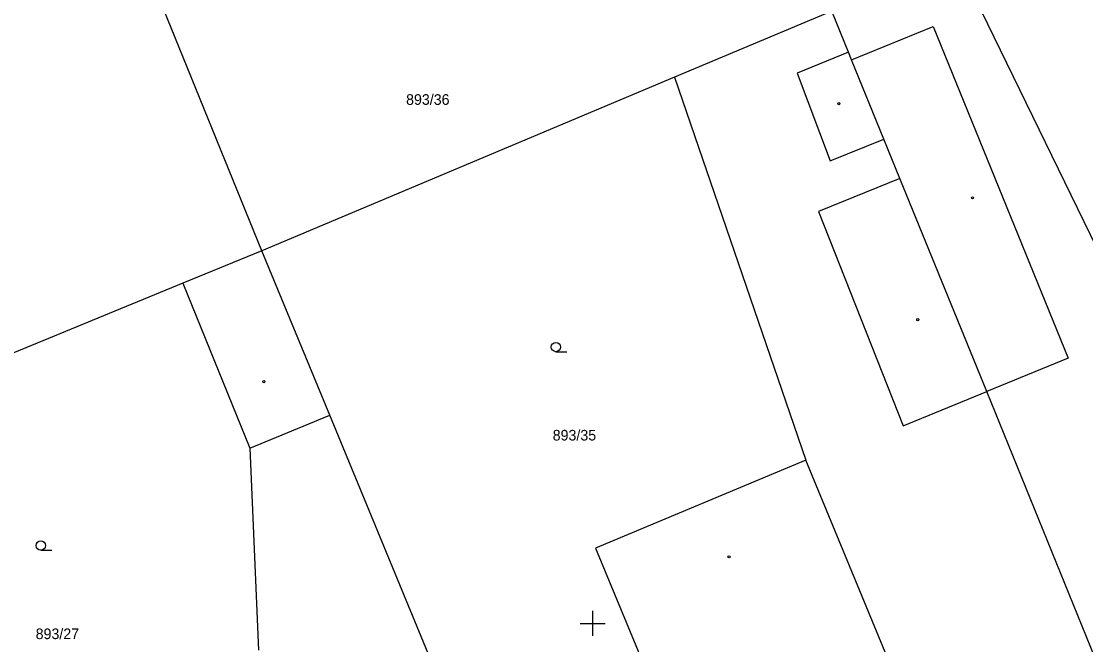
# Model space of a CAD drawing. Extents: x -711081 to -709338, y -1025122 to -1024092.
# Drawn here: x -710097.86 to -710055.27, y -1024625.85 to -1024600.93 of the extents above; entities that cross this region are included whole.
import ezdxf

# ---------------------------------------------------------------- set-up
doc = ezdxf.new("R2010")
doc.units = 0
for name, color, linetype in [('Z_hektometricka_sit', 7, 'Continuous'), ('Z_katastr_cisla_pozemkova', 7, 'Continuous'), ('Z_katastr_hranice', 7, 'Continuous'), ('Z_katastr_vnitrni_kresba', 7, 'Continuous'), ('Z_katastr_znacky_budov', 7, 'Continuous'), ('Z_katastr_znacky_kultur', 7, 'Continuous')]:
    doc.layers.add(name, color=color, linetype=linetype)

msp = doc.modelspace()

# ---------------------------------------------------------------- linework, layer by layer
at = {"layer": 'Z_hektometricka_sit'}
for p, q in [((-710075, -1024624.5), (-710075, -1024625.5)), ((-710075.5, -1024625), (-710074.5, -1024625))]:
    msp.add_line(p, q, dxfattribs=at)
at = {"layer": 'Z_katastr_hranice'}
for p, q in [((-710088.23, -1024610.1), (-710099.44, -1024582.58)), ((-710053.65, -1024612.42), (-710060.42, -1024598.5)), ((-710065.43, -1024600.53), (-710071.73, -1024603.17)), ((-710064.76, -1024602.17), (-710065.43, -1024600.53)), ((-710064.64, -1024602.47), (-710064.76, -1024602.17)), ((-710063.35, -1024605.64), (-710064.64, -1024602.47)), ((-710071.73, -1024603.17), (-710088.23, -1024610.1)), ((-710071.73, -1024603.17), (-710066.47, -1024618.48)), ((-710062.71, -1024607.22), (-710063.35, -1024605.64)), ((-710059.23, -1024615.73), (-710062.71, -1024607.22)), ((-710088.23, -1024610.1), (-710091.4, -1024611.4)), ((-710085.52, -1024616.68), (-710088.23, -1024610.1)), ((-710091.4, -1024611.4), (-710110.71, -1024619.36)), ((-710091.4, -1024611.4), (-710088.72, -1024618)), ((-710053.88, -1024628.87), (-710059.23, -1024615.73)), ((-710076.62, -1024638.21), (-710085.52, -1024616.68)), ((-710088.72, -1024618), (-710088.37, -1024626.07)), ((-710066.47, -1024618.48), (-710074.88, -1024621.99)), ((-710074.88, -1024621.99), (-710071.55, -1024630.01))]:
    msp.add_line(p, q, dxfattribs=at)
at = {"layer": 'Z_katastr_vnitrni_kresba'}
for p, q in [((-710064.64, -1024602.47), (-710061.38, -1024601.14)), ((-710061.38, -1024601.14), (-710055.97, -1024614.4)), ((-710064.76, -1024602.17), (-710066.82, -1024603.01)), ((-710066.82, -1024603.01), (-710065.49, -1024606.51)), ((-710065.49, -1024606.51), (-710063.35, -1024605.64)), ((-710062.71, -1024607.22), (-710065.96, -1024608.54)), ((-710065.96, -1024608.54), (-710062.58, -1024617.1)), ((-710055.97, -1024614.4), (-710059.23, -1024615.73)), ((-710062.58, -1024617.1), (-710059.23, -1024615.73)), ((-710088.72, -1024618), (-710085.52, -1024616.68)), ((-710063.14, -1024626.54), (-710066.47, -1024618.48))]:
    msp.add_line(p, q, dxfattribs=at)
at = {"layer": 'Z_katastr_znacky_budov'}
for centre in [(-710065.152, -1024604.22), (-710059.802, -1024607.99), (-710061.992, -1024612.86), (-710088.152, -1024615.34), (-710069.542, -1024622.34)]:
    msp.add_circle(centre, 0.0437, dxfattribs=at)
at = {"layer": 'Z_katastr_znacky_kultur'}
for p, q in [((-710076.468, -1024614.14), (-710076.031, -1024614.14)), ((-710097.078, -1024622.08), (-710096.641, -1024622.08))]:
    msp.add_line(p, q, dxfattribs=at)
for centre in [(-710076.468, -1024613.952), (-710097.078, -1024621.892)]:
    msp.add_circle(centre, 0.187, dxfattribs=at)

# ---------------------------------------------------------------- texts
at = {"layer": 'Z_katastr_cisla_pozemkova'}
for s, p in [('893/36', (-710082.463, -1024604.27)), ('893/35', (-710076.597, -1024617.69)), ('893/27', (-710097.283, -1024625.63))]:
    msp.add_text(s, height=0.425, dxfattribs=at).set_placement(p)

doc.saveas('drawing.dxf')
